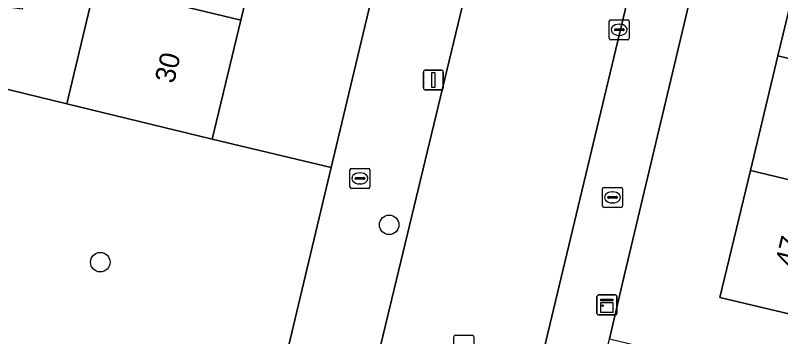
# Model space of a CAD drawing. Extents: x 162803 to 163818, y 381639 to 382475.
# Drawn here: x 163165.3 to 163203.73, y 382193.26 to 382209.38 of the extents above; entities that cross this region are included whole.
import ezdxf

# ---------------------------------------------------------------- set-up
doc = ezdxf.new("R2010")
doc.units = 0
for name, color, linetype in [('IMGEO_Boom', 7, 'Continuous'), ('IMGEO_Brandkraan', 7, 'Continuous'), ('IMGEO_Erf', 7, 'Continuous'), ('IMGEO_Groenvoorziening', 7, 'Continuous'), ('IMGEO_Kast', 7, 'Continuous'), ('IMGEO_Kolk', 7, 'Continuous'), ('IMGEO_Lichtmast', 7, 'Continuous'), ('IMGEO_Pand', 7, 'Continuous'), ('IMGEO_Pand_nummerreeks', 7, 'Continuous'), ('IMGEO_Rijbaan_lokaal_open', 7, 'Continuous'), ('IMGEO_Rioolput', 7, 'Continuous'), ('IMGEO_Voetpad_open', 7, 'Continuous')]:
    doc.layers.add(name, color=color, linetype=linetype)

msp = doc.modelspace()

# ---------------------------------------------------------------- linework, layer by layer
at = {"layer": 'IMGEO_Boom'}
for centre in [(163184.071, 382198.873), (163169.566, 382196.999)]:
    msp.add_circle(centre, 0.489, dxfattribs=at)
at = {"layer": 'IMGEO_Brandkraan'}
for p, q in [((163182.104, 382200.777), (163182.104, 382201.629)), ((163182.179, 382201.703), (163183.031, 382201.703)), ((163183.105, 382201.629), (163183.105, 382200.777)), ((163182.406, 382201.246), (163182.804, 382201.246)), ((163182.592, 382201.483), (163182.617, 382201.483)), ((163182.363, 382201.197), (163182.363, 382201.209)), ((163182.801, 382201.16), (163182.403, 382201.16)), ((163182.615, 382200.923), (163182.59, 382200.923)), ((163182.847, 382201.209), (163182.847, 382201.197)), ((163183.031, 382200.703), (163182.179, 382200.703)), ((163194.787, 382199.824), (163194.787, 382200.676)), ((163194.862, 382200.75), (163195.714, 382200.75)), ((163195.275, 382200.53), (163195.3, 382200.53)), ((163195.788, 382200.676), (163195.788, 382199.824)), ((163195.046, 382200.244), (163195.046, 382200.256)), ((163195.484, 382200.207), (163195.086, 382200.207)), ((163195.089, 382200.293), (163195.487, 382200.293)), ((163195.53, 382200.256), (163195.53, 382200.244)), ((163195.714, 382199.75), (163194.862, 382199.75)), ((163195.298, 382199.97), (163195.273, 382199.97))]:
    msp.add_line(p, q, dxfattribs=at)
for points in [[(163182.104, 382200.777), (163182.104, 382201.629)], [(163182.179, 382201.703), (163183.031, 382201.703)], [(163183.105, 382201.629), (163183.105, 382200.777)], [(163183.031, 382200.703), (163182.179, 382200.703)], [(163194.787, 382199.824), (163194.787, 382200.676)], [(163194.862, 382200.75), (163195.714, 382200.75)], [(163195.788, 382200.676), (163195.788, 382199.824)], [(163195.714, 382199.75), (163194.862, 382199.75)]]:
    msp.add_lwpolyline(points, dxfattribs=at)
for centre, radius, start, end in [((163182.181, 382201.627), 0.0765, 91.552, 178.448), ((163182.181, 382201.627), 0.0765, 91.552, 178.448), ((163183.029, 382201.627), 0.0765, 1.552, 88.448), ((163183.029, 382201.627), 0.0765, 1.552, 88.448), ((163182.403, 382201.206), 0.0403, 85.8775, 175.7526), ((163182.808, 382201.208), 0.0386, 1.7309, 96.639), ((163182.4, 382201.196), 0.0366, 178.938, 274.7102), ((163182.804, 382201.203), 0.043, 264.8664, 352.4533), ((163182.181, 382200.779), 0.0765, 181.552, 268.448), ((163182.181, 382200.779), 0.0765, 181.552, 268.448), ((163183.029, 382200.779), 0.0765, 271.552, 358.448), ((163183.029, 382200.779), 0.0765, 271.552, 358.448), ((163194.864, 382200.674), 0.0765, 91.552, 178.448), ((163194.864, 382200.674), 0.0765, 91.552, 178.448), ((163195.712, 382200.674), 0.0765, 1.552, 88.448), ((163195.712, 382200.674), 0.0765, 1.552, 88.448), ((163195.086, 382200.253), 0.0403, 85.8775, 175.7526), ((163195.083, 382200.243), 0.0366, 178.938, 274.7102), ((163195.487, 382200.25), 0.043, 264.8664, 352.4533), ((163195.491, 382200.255), 0.0386, 1.7309, 96.639), ((163194.864, 382199.826), 0.0765, 181.552, 268.448), ((163194.864, 382199.826), 0.0765, 181.552, 268.448), ((163195.712, 382199.826), 0.0765, 271.552, 358.448), ((163195.712, 382199.826), 0.0765, 271.552, 358.448)]:
    msp.add_arc(centre, radius, start, end, dxfattribs=at)
for centre, major_axis, ratio, start_param, end_param in [((163182.591, 382201.203), (-0.387, 0.002), 0.722429, 4.712389, 7.853982), ((163182.616, 382201.203), (-0.39, 0.002), 0.717154, 1.570796, 4.712389), ((163195.274, 382200.25), (-0.387, 0.002), 0.722429, 4.712389, 7.853982), ((163195.299, 382200.25), (-0.39, 0.002), 0.717154, 1.570796, 4.712389)]:
    msp.add_ellipse(centre, major_axis=major_axis, ratio=ratio, start_param=start_param, end_param=end_param, dxfattribs=at)
at = {"layer": 'IMGEO_Erf'}
for points in [[(163208.662, 382250), (163195.885, 382196.387), (163195.134, 382193.161), (163224.627, 382186.06)], [(163207.956, 382193.505), (163200.68, 382195.234), (163202.211, 382201.604), (163203.591, 382207.345), (163205.056, 382213.443)]]:
    msp.add_lwpolyline(points, dxfattribs=at)
for points in [[(163172.103, 382222.512), (163173.544, 382228.515), (163171.272, 382229.061), (163172.066, 382232.367), (163174.338, 382231.822), (163174.984, 382234.51), (163171.664, 382235.339), (163171.158, 382233.187), (163167.151, 382233.933), (163162.177, 382212.885), (163166.181, 382211.923), (163165.646, 382209.693), (163161.56, 382210.274), (163161.317, 382209.247), (163159.257, 382209.535), (163158.683, 382207.182), (163167.883, 382204.938), (163169.316, 382210.907), (163170.745, 382216.858)], [(163188.207, 382231.249), (163182.321, 382232.741), (163180.875, 382226.747), (163179.428, 382220.746), (163178.064, 382215.093), (163176.63, 382209.144), (163175.19, 382203.175), (163181.162, 382201.749)]]:
    msp.add_lwpolyline(points, close=True, dxfattribs=at)
at = {"layer": 'IMGEO_Groenvoorziening'}
msp.add_lwpolyline([(163181.162, 382201.749), (163175.19, 382203.175), (163167.883, 382204.938), (163158.683, 382207.182), (163154.787, 382208.132), (163151.373, 382208.965), (163150.047, 382209.293), (163135.606, 382149.117), (163166.779, 382141.517)], close=True, dxfattribs=at)
at = {"layer": 'IMGEO_Kast'}
for p, q in [((163194.508, 382194.43), (163194.508, 382195.271)), ((163194.508, 382195.271), (163194.508, 382194.43)), ((163194.583, 382195.355), (163195.424, 382195.355)), ((163195.424, 382195.355), (163194.583, 382195.355)), ((163195.508, 382195.28), (163195.508, 382194.439)), ((163195.508, 382194.439), (163195.508, 382195.28)), ((163195.433, 382194.355), (163194.592, 382194.355)), ((163194.592, 382194.355), (163195.433, 382194.355))]:
    msp.add_line(p, q, dxfattribs=at)
for points in [[(163194.703, 382195.145), (163195.303, 382195.145), (163195.303, 382195.06), (163194.703, 382195.06), (163194.703, 382195.145)], [(163194.703, 382194.97), (163195.303, 382194.97), (163195.303, 382194.481), (163194.703, 382194.481), (163194.703, 382194.97)]]:
    msp.add_lwpolyline(points, dxfattribs=at)
msp.add_circle((163194.787, 382194.819), 0.0377, dxfattribs=at)
for centre, start, end in [((163194.586, 382195.277), 92.4484, 184.2845), ((163194.586, 382195.277), 92.4484, 184.2845), ((163195.43, 382195.277), 2.4484, 94.2845), ((163195.43, 382195.277), 2.4484, 94.2845), ((163194.586, 382194.433), 182.4484, 274.2845), ((163194.586, 382194.433), 182.4484, 274.2845), ((163195.43, 382194.433), 272.4484, 4.2845), ((163195.43, 382194.433), 272.4484, 4.2845)]:
    msp.add_arc(centre, 0.0779, start, end, dxfattribs=at)
at = {"layer": 'IMGEO_Kolk'}
for p, q in [((163195.126, 382208.23), (163195.126, 382209.082)), ((163195.201, 382209.156), (163196.053, 382209.156)), ((163195.614, 382208.936), (163195.639, 382208.936)), ((163196.127, 382209.082), (163196.127, 382208.23)), ((163195.385, 382208.65), (163195.385, 382208.662)), ((163195.823, 382208.613), (163195.425, 382208.613)), ((163195.428, 382208.699), (163195.826, 382208.699)), ((163195.869, 382208.662), (163195.869, 382208.65)), ((163196.053, 382208.156), (163195.201, 382208.156)), ((163195.637, 382208.376), (163195.612, 382208.376))]:
    msp.add_line(p, q, dxfattribs=at)
for points in [[(163195.126, 382208.23), (163195.126, 382209.082)], [(163195.201, 382209.156), (163196.053, 382209.156)], [(163196.127, 382209.082), (163196.127, 382208.23)], [(163196.053, 382208.156), (163195.201, 382208.156)]]:
    msp.add_lwpolyline(points, dxfattribs=at)
for centre, radius, start, end in [((163195.203, 382209.08), 0.0765, 91.552, 178.448), ((163195.203, 382209.08), 0.0765, 91.552, 178.448), ((163196.051, 382209.08), 0.0765, 1.552, 88.448), ((163196.051, 382209.08), 0.0765, 1.552, 88.448), ((163195.425, 382208.659), 0.0403, 85.8775, 175.7526), ((163195.422, 382208.649), 0.0366, 178.938, 274.7102), ((163195.826, 382208.656), 0.043, 264.8664, 352.4533), ((163195.83, 382208.661), 0.0386, 1.7309, 96.639), ((163195.203, 382208.232), 0.0765, 181.552, 268.448), ((163195.203, 382208.232), 0.0765, 181.552, 268.448), ((163196.051, 382208.232), 0.0765, 271.552, 358.448), ((163196.051, 382208.232), 0.0765, 271.552, 358.448)]:
    msp.add_arc(centre, radius, start, end, dxfattribs=at)
for centre, major_axis, ratio, start_param, end_param in [((163195.613, 382208.656), (-0.387, 0.002), 0.722429, 4.712389, 7.853982), ((163195.638, 382208.656), (-0.39, 0.002), 0.717154, 1.570796, 4.712389)]:
    msp.add_ellipse(centre, major_axis=major_axis, ratio=ratio, start_param=start_param, end_param=end_param, dxfattribs=at)
at = {"layer": 'IMGEO_Lichtmast'}
for p, q in [((163185.894, 382206.638), (163186.684, 382206.638)), ((163186.684, 382206.638), (163185.894, 382206.638)), ((163185.794, 382205.738), (163185.794, 382206.538)), ((163185.794, 382206.538), (163185.794, 382205.738)), ((163186.784, 382206.538), (163186.784, 382205.738)), ((163186.784, 382205.738), (163186.784, 382206.538)), ((163186.684, 382205.638), (163185.894, 382205.638)), ((163185.894, 382205.638), (163186.684, 382205.638))]:
    msp.add_line(p, q, dxfattribs=at)
msp.add_lwpolyline([(163186.214, 382206.513), (163186.364, 382206.513), (163186.364, 382205.763), (163186.214, 382205.763), (163186.214, 382206.513)], dxfattribs=at)
for centre, start, end in [((163185.894, 382206.538), 90, 180), ((163185.894, 382206.538), 90, 180), ((163186.684, 382206.538), 0, 90), ((163186.684, 382206.538), 360, 90), ((163185.894, 382205.738), 180, 270), ((163185.894, 382205.738), 180, 270), ((163186.684, 382205.738), 270, 0), ((163186.684, 382205.738), 270, 0)]:
    msp.add_arc(centre, 0.1, start, end, dxfattribs=at)
at = {"layer": 'IMGEO_Pand'}
for points in [[(163169.316, 382210.907), (163176.63, 382209.144), (163178.064, 382215.093), (163170.745, 382216.858)], [(163203.591, 382207.345), (163210.857, 382205.598), (163212.32, 382211.697), (163205.056, 382213.443)], [(163169.316, 382210.907), (163167.883, 382204.938), (163175.19, 382203.175), (163176.63, 382209.144)], [(163203.591, 382207.345), (163202.211, 382201.604), (163209.479, 382199.857), (163210.857, 382205.598)], [(163212.624, 382198.802), (163209.409, 382199.566), (163209.479, 382199.857), (163202.211, 382201.604), (163200.68, 382195.234), (163207.956, 382193.505), (163211.183, 382192.738), (163211.274, 382193.119)]]:
    msp.add_lwpolyline(points, close=True, dxfattribs=at)
at = {"layer": 'IMGEO_Rijbaan_lokaal_open'}
msp.add_lwpolyline([(163182.664, 382154.325), (163197.737, 382217.199), (163189.971, 382219.062), (163174.825, 382156.215)], close=True, dxfattribs=at)
at = {"layer": 'IMGEO_Rioolput'}
for p, q in [((163187.317, 382192.412), (163187.317, 382193.264)), ((163187.392, 382193.338), (163188.244, 382193.338)), ((163188.318, 382193.264), (163188.318, 382192.412))]:
    msp.add_line(p, q, dxfattribs=at)
for points in [[(163187.317, 382192.412), (163187.317, 382193.264)], [(163187.392, 382193.338), (163188.244, 382193.338)], [(163188.318, 382193.264), (163188.318, 382192.412)]]:
    msp.add_lwpolyline(points, dxfattribs=at)
for centre, start, end in [((163187.394, 382193.262), 91.552, 178.448), ((163187.394, 382193.262), 91.552, 178.448), ((163188.242, 382193.262), 1.552, 88.448), ((163188.242, 382193.262), 1.552, 88.448)]:
    msp.add_arc(centre, 0.0765, start, end, dxfattribs=at)
at = {"layer": 'IMGEO_Voetpad_open'}
for points in [[(163211.924, 382316.587), (163203.509, 382318.352), (163203.203, 382316.877), (163201.421, 382309.498), (163199.669, 382302.131), (163199.068, 382299.644), (163199.002, 382299.363), (163198.588, 382297.599), (163198.99, 382297.502), (163204.875, 382296.09), (163193.788, 382250), (163190.746, 382237.354), (163190.286, 382235.467), (163189.262, 382235.713), (163188.703, 382233.318), (163188.207, 382231.249), (163181.162, 382201.749), (163166.779, 382141.517), (163165.995, 382138.411)], [(163174.142, 382153.38), (163174.825, 382156.215), (163189.971, 382219.062), (163190.618, 382221.745), (163197.427, 382250), (163205.323, 382282.906), (163205.989, 382285.68), (163212.298, 382311.975)], [(163206.824, 382254.998), (163205.6, 382250), (163198.38, 382219.883), (163197.737, 382217.199), (163182.664, 382154.325), (163181.993, 382151.527), (163172.306, 382111.79)], [(163174.255, 382106.523), (163174.616, 382107.997), (163176.66, 382116.978), (163193.704, 382187.277), (163194.519, 382190.638), (163195.134, 382193.161), (163195.885, 382196.387), (163208.662, 382250)]]:
    msp.add_lwpolyline(points, dxfattribs=at)

# ---------------------------------------------------------------- texts
at = {"layer": 'IMGEO_Pand_nummerreeks'}
for s, rotation, p in [('30', 76.4399, (163173.26, 382205.922)), ('47', 76.4841, (163204.408, 382196.713))]:
    msp.add_text(s, height=1, rotation=rotation, dxfattribs=at).set_placement(p)

doc.saveas('drawing.dxf')
